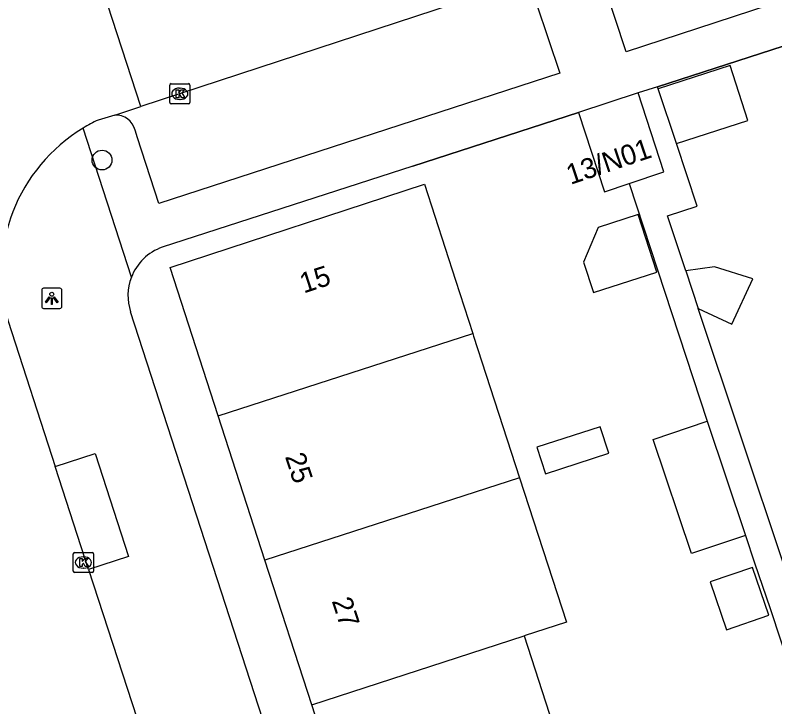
# Model space of a CAD drawing. Extents: x 159265 to 160143, y 383413 to 384319.
# Drawn here: x 159427.89 to 159465.42, y 383891.39 to 383925.55 of the extents above; entities that cross this region are included whole.
import ezdxf

# ---------------------------------------------------------------- set-up
doc = ezdxf.new("R2010")
doc.units = 0
for name, color, linetype in [('IMGEO_Boom', 7, 'Continuous'), ('IMGEO_Kolk', 7, 'Continuous'), ('IMGEO_Lichtpunt', 7, 'Continuous'), ('IMGEO_Muur', 7, 'Continuous'), ('IMGEO_Pand', 7, 'Continuous'), ('IMGEO_Pand_nummerreeks', 7, 'Continuous'), ('IMGEO_Rijbaan_lokaal_open', 7, 'Continuous'), ('IMGEO_Voetpad_open', 7, 'Continuous')]:
    doc.layers.add(name, color=color, linetype=linetype)

msp = doc.modelspace()

# ---------------------------------------------------------------- linework, layer by layer
at = {"layer": 'IMGEO_Boom'}
msp.add_circle((159432.183, 383918.399), 0.489, dxfattribs=at)
at = {"layer": 'IMGEO_Kolk'}
for p, q in [((159435.527, 383921.246), (159435.527, 383922.098)), ((159435.602, 383922.172), (159436.454, 383922.172)), ((159436.015, 383921.952), (159436.04, 383921.952)), ((159436.528, 383922.098), (159436.528, 383921.246)), ((159436.454, 383921.172), (159435.602, 383921.172)), ((159436.038, 383921.392), (159436.013, 383921.392)), ((159430.839, 383899.021), (159431.691, 383899.021)), ((159430.764, 383898.095), (159430.764, 383898.947)), ((159431.252, 383898.801), (159431.277, 383898.801)), ((159431.765, 383898.947), (159431.765, 383898.095)), ((159431.275, 383898.241), (159431.25, 383898.241)), ((159431.691, 383898.021), (159430.839, 383898.021))]:
    msp.add_line(p, q, dxfattribs=at)
for points in [[(159435.527, 383921.246), (159435.527, 383922.098)], [(159435.602, 383922.172), (159436.454, 383922.172)], [(159436.528, 383922.098), (159436.528, 383921.246)], [(159435.848, 383921.872), (159435.971, 383921.872), (159435.971, 383921.721), (159436.101, 383921.872), (159436.265, 383921.872), (159436.119, 383921.721), (159436.272, 383921.472), (159436.12, 383921.472), (159436.035, 383921.636), (159435.971, 383921.569), (159435.971, 383921.472), (159435.848, 383921.472), (159435.848, 383921.872)], [(159436.454, 383921.172), (159435.602, 383921.172)], [(159430.839, 383899.021), (159431.691, 383899.021)], [(159430.764, 383898.095), (159430.764, 383898.947)], [(159431.085, 383898.721), (159431.208, 383898.721), (159431.208, 383898.57), (159431.338, 383898.721), (159431.502, 383898.721), (159431.356, 383898.57), (159431.509, 383898.321), (159431.357, 383898.321), (159431.272, 383898.485), (159431.208, 383898.418), (159431.208, 383898.321), (159431.085, 383898.321), (159431.085, 383898.721)], [(159431.765, 383898.947), (159431.765, 383898.095)], [(159431.691, 383898.021), (159430.839, 383898.021)]]:
    msp.add_lwpolyline(points, dxfattribs=at)
for centre, start, end in [((159435.604, 383922.096), 91.552, 178.448), ((159435.604, 383922.096), 91.552, 178.448), ((159436.452, 383922.096), 1.552, 88.448), ((159436.452, 383922.096), 1.552, 88.448), ((159435.604, 383921.248), 181.552, 268.448), ((159435.604, 383921.248), 181.552, 268.448), ((159436.452, 383921.248), 271.552, 358.448), ((159436.452, 383921.248), 271.552, 358.448), ((159430.841, 383898.945), 91.552, 178.448), ((159430.841, 383898.945), 91.552, 178.448), ((159431.689, 383898.945), 1.552, 88.448), ((159431.689, 383898.945), 1.552, 88.448), ((159430.841, 383898.097), 181.552, 268.448), ((159430.841, 383898.097), 181.552, 268.448), ((159431.689, 383898.097), 271.552, 358.448), ((159431.689, 383898.097), 271.552, 358.448)]:
    msp.add_arc(centre, 0.0765, start, end, dxfattribs=at)
for centre, major_axis, ratio, start_param, end_param in [((159436.014, 383921.672), (-0.387, 0.002), 0.722429, 4.712389, 7.853982), ((159436.039, 383921.672), (-0.39, 0.002), 0.717154, 1.570796, 4.712389), ((159431.251, 383898.521), (-0.387, 0.002), 0.722429, 4.712389, 7.853982), ((159431.276, 383898.521), (-0.39, 0.002), 0.717154, 1.570796, 4.712389)]:
    msp.add_ellipse(centre, major_axis=major_axis, ratio=ratio, start_param=start_param, end_param=end_param, dxfattribs=at)
at = {"layer": 'IMGEO_Lichtpunt'}
for p, q in [((159429.203, 383911.975), (159429.203, 383911.168)), ((159429.203, 383911.975), (159429.203, 383911.168)), ((159430.105, 383912.07), (159429.297, 383912.07)), ((159430.105, 383912.07), (159429.297, 383912.07)), ((159430.199, 383911.168), (159430.199, 383911.975)), ((159430.199, 383911.168), (159430.199, 383911.975)), ((159429.297, 383911.074), (159430.105, 383911.074)), ((159429.297, 383911.074), (159430.105, 383911.074))]:
    msp.add_line(p, q, dxfattribs=at)
for points in [[(159429.577, 383911.639), (159429.616, 383911.611), (159429.428, 383911.349), (159429.39, 383911.376), (159429.577, 383911.639)], [(159429.679, 383911.591), (159429.726, 383911.591), (159429.726, 383911.269), (159429.679, 383911.269), (159429.679, 383911.591)], [(159429.789, 383911.611), (159429.827, 383911.638), (159430.014, 383911.376), (159429.975, 383911.348), (159429.789, 383911.611)]]:
    msp.add_lwpolyline(points, dxfattribs=at)
msp.add_circle((159429.702, 383911.773), 0.0994, dxfattribs=at)
for centre, start, end in [((159429.297, 383911.975), 90, 180), ((159429.297, 383911.975), 90, 180), ((159430.105, 383911.975), 0, 90), ((159430.105, 383911.975), 0, 90), ((159429.297, 383911.168), 180, 270), ((159429.297, 383911.168), 180, 270), ((159430.105, 383911.168), 270, 0), ((159430.105, 383911.168), 270, 360)]:
    msp.add_arc(centre, 0.0946, start, end, dxfattribs=at)
at = {"layer": 'IMGEO_Muur'}
for points in [[(159469.24, 383925.131), (159459.63, 383922.023)], [(159447.546, 383918.094), (159455.725, 383920.751)]]:
    msp.add_lwpolyline(points, dxfattribs=at)
at = {"layer": 'IMGEO_Pand'}
for points in [[(159460.562, 383919.213), (159464.091, 383920.348), (159463.215, 383923.071), (159459.664, 383921.921)], [(159460.562, 383919.213), (159459.664, 383921.921)], [(159458.679, 383921.715), (159455.725, 383920.751)], [(159458.22, 383917.235), (159459.94, 383917.816), (159458.679, 383921.715)], [(159455.725, 383920.751), (159457.001, 383916.823), (159458.22, 383917.235)], [(159437.918, 383905.766), (159435.544, 383913.091), (159448.108, 383917.214), (159449.651, 383912.458), (159450.501, 383909.836)], [(159455.968, 383913.363), (159456.458, 383911.85), (159459.599, 383912.868), (159458.676, 383915.715), (159456.695, 383915.072), (159455.968, 383913.363)], [(159461.644, 383911.072), (159463.293, 383910.298), (159464.341, 383912.533), (159462.447, 383913.117), (159461.025, 383912.929)], [(159461.025, 383912.929), (159461.644, 383911.072)], [(159437.918, 383905.766), (159450.501, 383909.836)], [(159450.501, 383909.836), (159450.544, 383909.703), (159452.811, 383902.71)], [(159440.23, 383898.631), (159437.918, 383905.766)], [(159463.976, 383899.857), (159461.314, 383898.959), (159459.413, 383904.599), (159462.075, 383905.496)], [(159462.075, 383905.496), (159463.976, 383899.857)], [(159453.667, 383904.211), (159454.09, 383902.905), (159457.224, 383903.921), (159456.801, 383905.227), (159453.667, 383904.211)], [(159452.811, 383902.71), (159440.23, 383898.631)], [(159452.811, 383902.71), (159455.127, 383895.568), (159453.035, 383894.898)], [(159442.542, 383891.496), (159440.23, 383898.631)], [(159462.224, 383897.562), (159463.033, 383895.2), (159465.127, 383895.917), (159464.318, 383898.279), (159462.224, 383897.562)], [(159442.542, 383891.496), (159453.035, 383894.898)], [(159453.035, 383894.898), (159455.349, 383887.764)], [(159444.854, 383884.362), (159442.542, 383891.496)]]:
    msp.add_lwpolyline(points, dxfattribs=at)
at = {"layer": 'IMGEO_Rijbaan_lokaal_open'}
for points in [[(159474.866, 383934.409), (159434.102, 383921.04)], [(159434.102, 383921.04), (159432.248, 383926.774)], [(159432.809, 383920.615), (159434.102, 383921.04)], [(159432.809, 383920.615), (159431.987, 383920.374)], [(159427.547, 383910.439), (159429.872, 383903.264)], [(159431.521, 383898.176), (159429.872, 383903.264)], [(159431.521, 383898.176), (159433.895, 383890.849)]]:
    msp.add_lwpolyline(points, dxfattribs=at)
for centre, radius, start, end in [((159435.556, 383912.874), 8.306, 115.4478, 121.1537), ((159435.589, 383912.804), 8.382, 121.0992, 196.3911)]:
    msp.add_arc(centre, radius, start, end, dxfattribs=at)
at = {"layer": 'IMGEO_Voetpad_open'}
for points in [[(159474.423, 383933.638), (159474.481, 383933.235), (159475.754, 383929.535), (159458.082, 383923.743), (159456.938, 383927.198)], [(159459.63, 383922.023), (159469.24, 383925.131), (159479.207, 383928.377), (159479.272, 383928.398)], [(159453.651, 383926.121), (159454.807, 383922.683), (159434.988, 383916.259), (159433.944, 383919.501), (159433.814, 383919.882)], [(159459.63, 383922.023), (159458.679, 383921.715)], [(159459.664, 383921.921), (159459.63, 383922.023)], [(159455.725, 383920.751), (159447.546, 383918.094), (159435.158, 383914.093)], [(159433.633, 383912.608), (159431.259, 383919.982)], [(159461.025, 383912.929), (159460.122, 383915.64), (159461.586, 383916.127), (159460.562, 383919.213)], [(159458.22, 383917.235), (159462.075, 383905.496)], [(159465.881, 383898.352), (159461.644, 383911.072)], [(159451.393, 383856.048), (159451.355, 383856.164), (159433.598, 383910.902)], [(159429.872, 383903.264), (159431.848, 383903.904), (159433.496, 383898.816), (159431.521, 383898.176)], [(159463.976, 383899.857), (159464.427, 383898.5), (159465.197, 383896.252), (159466.811, 383891.35), (159467.563, 383889.061), (159476.351, 383861.69)]]:
    msp.add_lwpolyline(points, dxfattribs=at)
for centre, radius, start, end in [((159432.883, 383919.661), 0.957, 13.3515, 94.438), ((159436.002, 383911.701), 2.537, 109.4306, 159.0467), ((159435.991, 383911.706), 2.525, 159.0734, 198.576)]:
    msp.add_arc(centre, radius, start, end, dxfattribs=at)

# ---------------------------------------------------------------- texts
at = {"layer": 'IMGEO_Pand_nummerreeks'}
for s, rotation, p in [('13/N01', 18.7128, (159455.329, 383917.169)), ('15', 18.1678, (159442.15, 383911.806)), ('25', 287.9547, (159441.215, 383903.761)), ('27', 287.9547, (159443.527, 383896.626))]:
    msp.add_text(s, height=1, rotation=rotation, dxfattribs=at).set_placement(p)

doc.saveas('drawing.dxf')
